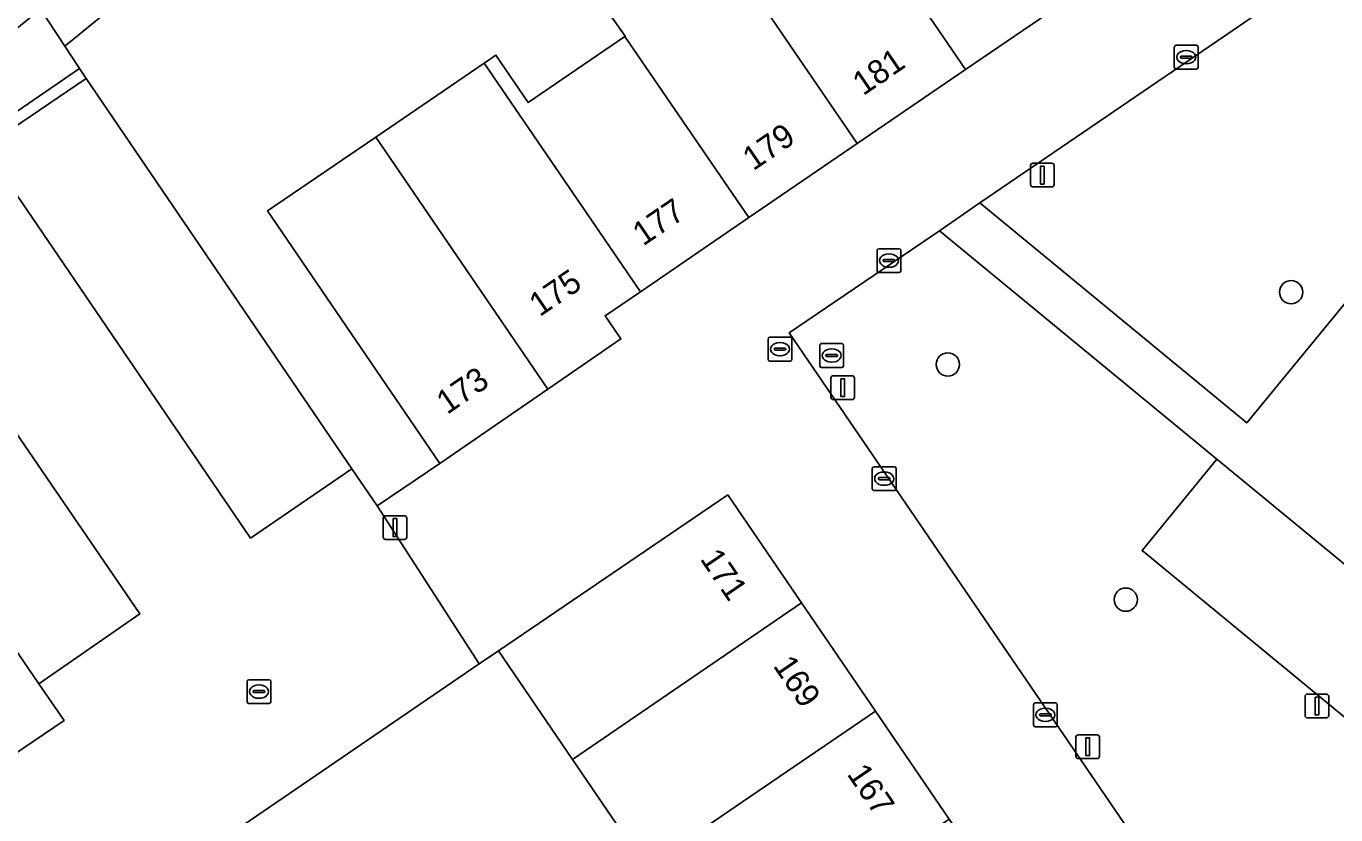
# Model space of a CAD drawing. Extents: x 155275 to 156265, y 382654 to 383635.
# Drawn here: x 155547.9 to 155602.9, y 383064.4 to 383097.5 of the extents above; entities that cross this region are included whole.
import ezdxf

# ---------------------------------------------------------------- set-up
doc = ezdxf.new("R2010")
doc.units = 0
for name, color, linetype in [('IMGEO_Boom', 7, 'Continuous'), ('IMGEO_Erf', 7, 'Continuous'), ('IMGEO_Groenvoorziening', 7, 'Continuous'), ('IMGEO_Kolk', 7, 'Continuous'), ('IMGEO_Lichtmast', 7, 'Continuous'), ('IMGEO_Pand', 7, 'Continuous'), ('IMGEO_Pand_nummerreeks', 7, 'Continuous'), ('IMGEO_Parkeervlak_open', 7, 'Continuous'), ('IMGEO_Rijbaan_lokaal_halfverhard', 7, 'Continuous'), ('IMGEO_Rioolput', 7, 'Continuous'), ('IMGEO_Voetpad_open', 7, 'Continuous')]:
    doc.layers.add(name, color=color, linetype=linetype)

msp = doc.modelspace()

# ---------------------------------------------------------------- linework, layer by layer
at = {"layer": 'IMGEO_Boom'}
for centre in [(155601.013, 383086.363), (155586.585, 383083.325), (155594.064, 383073.439)]:
    msp.add_circle(centre, 0.489, dxfattribs=at)
at = {"layer": 'IMGEO_Erf'}
for points in [[(155519.947, 383104.719), (155533.096, 383085.724), (155535.7, 383087.843), (155548.446, 383098.264), (155549.474, 383096.699), (155554.011, 383100.411)], [(155554.011, 383100.411), (155549.474, 383096.699), (155550.091, 383095.76), (155550.369, 383095.351), (155561.538, 383078.94), (155562.596, 383077.386), (155565.233, 383079.165), (155557.986, 383089.78), (155562.54, 383092.885), (155567.099, 383095.993), (155567.592, 383096.329), (155568.947, 383094.331), (155573.006, 383097.106), (155573.025, 383097.119), (155571.633, 383099.117)], [(155573.905, 383062.173), (155570.808, 383066.722), (155567.698, 383071.288), (155566.893, 383070.738), (155555.066, 383062.661)]]:
    msp.add_lwpolyline(points, dxfattribs=at)
at = {"layer": 'IMGEO_Groenvoorziening'}
for points in [[(155627.457, 383115.333), (155626.648, 383116.53), (155587.934, 383090.116), (155599.152, 383080.871)], [(155597.889, 383079.341), (155586.233, 383088.948), (155579.924, 383084.657), (155609.224, 383041.743), (155623.114, 383058.577), (155621.193, 383060.176), (155618.007, 383056.352), (155594.748, 383075.5)], [(155537.175, 383086.324), (155536.903, 383086.722), (155534.053, 383084.391), (155546.389, 383066.303), (155549.44, 383068.36), (155548.388, 383069.901)]]:
    msp.add_lwpolyline(points, close=True, dxfattribs=at)
at = {"layer": 'IMGEO_Kolk'}
for p, q in [((155596.105, 383095.814), (155596.105, 383096.666)), ((155596.18, 383096.74), (155597.032, 383096.74)), ((155596.593, 383096.52), (155596.618, 383096.52)), ((155597.106, 383096.666), (155597.106, 383095.814)), ((155596.364, 383096.234), (155596.364, 383096.246)), ((155596.802, 383096.197), (155596.404, 383096.197)), ((155596.407, 383096.283), (155596.805, 383096.283)), ((155596.616, 383095.96), (155596.591, 383095.96)), ((155596.848, 383096.246), (155596.848, 383096.234)), ((155597.032, 383095.74), (155596.18, 383095.74)), ((155583.613, 383087.264), (155583.613, 383088.116)), ((155583.688, 383088.19), (155584.54, 383088.19)), ((155583.872, 383087.684), (155583.872, 383087.696)), ((155583.915, 383087.733), (155584.313, 383087.733)), ((155584.101, 383087.97), (155584.126, 383087.97)), ((155584.356, 383087.696), (155584.356, 383087.684)), ((155584.614, 383088.116), (155584.614, 383087.264)), ((155584.54, 383087.19), (155583.688, 383087.19)), ((155584.31, 383087.647), (155583.912, 383087.647)), ((155584.124, 383087.41), (155584.099, 383087.41)), ((155583.411, 383078.098), (155583.411, 383078.95)), ((155583.486, 383079.024), (155584.338, 383079.024)), ((155584.412, 383078.95), (155584.412, 383078.098)), ((155583.67, 383078.518), (155583.67, 383078.53)), ((155584.108, 383078.481), (155583.71, 383078.481)), ((155583.713, 383078.567), (155584.111, 383078.567)), ((155583.899, 383078.804), (155583.924, 383078.804)), ((155584.154, 383078.53), (155584.154, 383078.518)), ((155584.338, 383078.024), (155583.486, 383078.024)), ((155583.922, 383078.244), (155583.897, 383078.244)), ((155590.186, 383068.172), (155590.186, 383069.024)), ((155590.261, 383069.098), (155591.113, 383069.098)), ((155591.187, 383069.024), (155591.187, 383068.172)), ((155590.445, 383068.592), (155590.445, 383068.604)), ((155590.883, 383068.555), (155590.485, 383068.555)), ((155590.488, 383068.641), (155590.886, 383068.641)), ((155590.674, 383068.878), (155590.699, 383068.878)), ((155590.929, 383068.604), (155590.929, 383068.592)), ((155591.113, 383068.098), (155590.261, 383068.098)), ((155590.697, 383068.318), (155590.672, 383068.318))]:
    msp.add_line(p, q, dxfattribs=at)
for points in [[(155596.105, 383095.814), (155596.105, 383096.666)], [(155596.18, 383096.74), (155597.032, 383096.74)], [(155597.106, 383096.666), (155597.106, 383095.814)], [(155597.032, 383095.74), (155596.18, 383095.74)], [(155583.613, 383087.264), (155583.613, 383088.116)], [(155583.688, 383088.19), (155584.54, 383088.19)], [(155584.614, 383088.116), (155584.614, 383087.264)], [(155584.54, 383087.19), (155583.688, 383087.19)], [(155583.411, 383078.098), (155583.411, 383078.95)], [(155583.486, 383079.024), (155584.338, 383079.024)], [(155584.412, 383078.95), (155584.412, 383078.098)], [(155584.338, 383078.024), (155583.486, 383078.024)], [(155590.186, 383068.172), (155590.186, 383069.024)], [(155590.261, 383069.098), (155591.113, 383069.098)], [(155591.187, 383069.024), (155591.187, 383068.172)], [(155591.113, 383068.098), (155590.261, 383068.098)]]:
    msp.add_lwpolyline(points, dxfattribs=at)
for centre, radius, start, end in [((155596.182, 383096.664), 0.0765, 91.552, 178.448), ((155596.182, 383096.664), 0.0765, 91.552, 178.448), ((155597.03, 383096.664), 0.0765, 1.552, 88.448), ((155597.03, 383096.664), 0.0765, 1.552, 88.448), ((155596.404, 383096.243), 0.0403, 85.8775, 175.7526), ((155596.401, 383096.233), 0.0366, 178.938, 274.7102), ((155596.805, 383096.24), 0.043, 264.8664, 352.4533), ((155596.809, 383096.245), 0.0386, 1.7309, 96.639), ((155596.182, 383095.816), 0.0765, 181.552, 268.448), ((155596.182, 383095.816), 0.0765, 181.552, 268.448), ((155597.03, 383095.816), 0.0765, 271.552, 358.448), ((155597.03, 383095.816), 0.0765, 271.552, 358.448), ((155583.69, 383088.114), 0.0765, 91.552, 178.448), ((155583.69, 383088.114), 0.0765, 91.552, 178.448), ((155583.912, 383087.693), 0.0403, 85.8775, 175.7526), ((155584.317, 383087.695), 0.0386, 1.7309, 96.639), ((155584.538, 383088.114), 0.0765, 1.552, 88.448), ((155584.538, 383088.114), 0.0765, 1.552, 88.448), ((155583.69, 383087.266), 0.0765, 181.552, 268.448), ((155583.69, 383087.266), 0.0765, 181.552, 268.448), ((155583.909, 383087.683), 0.0366, 178.938, 274.7102), ((155584.313, 383087.69), 0.043, 264.8664, 352.4533), ((155584.538, 383087.266), 0.0765, 271.552, 358.448), ((155584.538, 383087.266), 0.0765, 271.552, 358.448), ((155583.488, 383078.948), 0.0765, 91.552, 178.448), ((155583.488, 383078.948), 0.0765, 91.552, 178.448), ((155584.336, 383078.948), 0.0765, 1.552, 88.448), ((155584.336, 383078.948), 0.0765, 1.552, 88.448), ((155583.71, 383078.527), 0.0403, 85.8775, 175.7526), ((155583.707, 383078.517), 0.0366, 178.938, 274.7102), ((155584.111, 383078.524), 0.043, 264.8664, 352.4533), ((155584.115, 383078.529), 0.0386, 1.7309, 96.639), ((155583.488, 383078.1), 0.0765, 181.552, 268.448), ((155583.488, 383078.1), 0.0765, 181.552, 268.448), ((155584.336, 383078.1), 0.0765, 271.552, 358.448), ((155584.336, 383078.1), 0.0765, 271.552, 358.448), ((155590.263, 383069.022), 0.0765, 91.552, 178.448), ((155590.263, 383069.022), 0.0765, 91.552, 178.448), ((155591.111, 383069.022), 0.0765, 1.552, 88.448), ((155591.111, 383069.022), 0.0765, 1.552, 88.448), ((155590.485, 383068.601), 0.0403, 85.8775, 175.7526), ((155590.482, 383068.591), 0.0366, 178.938, 274.7102), ((155590.886, 383068.598), 0.043, 264.8664, 352.4533), ((155590.89, 383068.603), 0.0386, 1.7309, 96.639), ((155590.263, 383068.174), 0.0765, 181.552, 268.448), ((155590.263, 383068.174), 0.0765, 181.552, 268.448), ((155591.111, 383068.174), 0.0765, 271.552, 358.448), ((155591.111, 383068.174), 0.0765, 271.552, 358.448)]:
    msp.add_arc(centre, radius, start, end, dxfattribs=at)
for centre, major_axis, ratio, start_param, end_param in [((155596.592, 383096.24), (-0.387, 0.002), 0.722429, 4.712389, 7.853982), ((155596.617, 383096.24), (-0.39, 0.002), 0.717154, 1.570796, 4.712389), ((155584.1, 383087.69), (-0.387, 0.002), 0.722429, 4.712389, 7.853982), ((155584.125, 383087.69), (-0.39, 0.002), 0.717154, 1.570796, 4.712389), ((155583.898, 383078.524), (-0.387, 0.002), 0.722429, 4.712389, 7.853982), ((155583.923, 383078.524), (-0.39, 0.002), 0.717154, 1.570796, 4.712389), ((155590.673, 383068.598), (-0.387, 0.002), 0.722429, 4.712389, 7.853982), ((155590.698, 383068.598), (-0.39, 0.002), 0.717154, 1.570796, 4.712389)]:
    msp.add_ellipse(centre, major_axis=major_axis, ratio=ratio, start_param=start_param, end_param=end_param, dxfattribs=at)
at = {"layer": 'IMGEO_Lichtmast'}
for p, q in [((155590.064, 383090.885), (155590.064, 383091.685)), ((155590.064, 383091.685), (155590.064, 383090.885)), ((155590.164, 383091.785), (155590.954, 383091.785)), ((155590.954, 383091.785), (155590.164, 383091.785)), ((155591.054, 383091.685), (155591.054, 383090.885)), ((155591.054, 383090.885), (155591.054, 383091.685)), ((155590.954, 383090.785), (155590.164, 383090.785)), ((155590.164, 383090.785), (155590.954, 383090.785)), ((155581.671, 383081.948), (155581.671, 383082.748)), ((155581.671, 383082.748), (155581.671, 383081.948)), ((155581.771, 383082.848), (155582.561, 383082.848)), ((155582.561, 383082.848), (155581.771, 383082.848)), ((155582.661, 383082.748), (155582.661, 383081.948)), ((155582.661, 383081.948), (155582.661, 383082.748)), ((155582.561, 383081.848), (155581.771, 383081.848)), ((155581.771, 383081.848), (155582.561, 383081.848)), ((155562.853, 383076.068), (155562.853, 383076.868)), ((155562.853, 383076.868), (155562.853, 383076.068)), ((155562.953, 383076.968), (155563.743, 383076.968)), ((155563.743, 383076.968), (155562.953, 383076.968)), ((155563.843, 383076.868), (155563.843, 383076.068)), ((155563.843, 383076.068), (155563.843, 383076.868)), ((155563.743, 383075.968), (155562.953, 383075.968)), ((155562.953, 383075.968), (155563.743, 383075.968)), ((155601.603, 383068.569), (155601.603, 383069.369)), ((155601.603, 383069.369), (155601.603, 383068.569)), ((155601.703, 383069.469), (155602.493, 383069.469)), ((155602.493, 383069.469), (155601.703, 383069.469)), ((155602.593, 383069.369), (155602.593, 383068.569)), ((155602.593, 383068.569), (155602.593, 383069.369)), ((155602.493, 383068.469), (155601.703, 383068.469)), ((155601.703, 383068.469), (155602.493, 383068.469)), ((155591.971, 383066.856), (155591.971, 383067.656)), ((155591.971, 383067.656), (155591.971, 383066.856)), ((155592.071, 383067.756), (155592.861, 383067.756)), ((155592.861, 383067.756), (155592.071, 383067.756)), ((155592.961, 383067.656), (155592.961, 383066.856)), ((155592.961, 383066.856), (155592.961, 383067.656)), ((155592.861, 383066.756), (155592.071, 383066.756)), ((155592.071, 383066.756), (155592.861, 383066.756))]:
    msp.add_line(p, q, dxfattribs=at)
for points in [[(155590.484, 383091.66), (155590.634, 383091.66), (155590.634, 383090.91), (155590.484, 383090.91), (155590.484, 383091.66)], [(155582.091, 383082.723), (155582.241, 383082.723), (155582.241, 383081.973), (155582.091, 383081.973), (155582.091, 383082.723)], [(155563.273, 383076.843), (155563.423, 383076.843), (155563.423, 383076.093), (155563.273, 383076.093), (155563.273, 383076.843)], [(155602.023, 383069.344), (155602.173, 383069.344), (155602.173, 383068.594), (155602.023, 383068.594), (155602.023, 383069.344)], [(155592.391, 383067.631), (155592.541, 383067.631), (155592.541, 383066.881), (155592.391, 383066.881), (155592.391, 383067.631)]]:
    msp.add_lwpolyline(points, dxfattribs=at)
for centre, start, end in [((155590.164, 383091.685), 90, 180), ((155590.164, 383091.685), 90, 180), ((155590.954, 383091.685), 0, 90), ((155590.954, 383091.685), 360, 90), ((155590.164, 383090.885), 180, 270), ((155590.164, 383090.885), 180, 270), ((155590.954, 383090.885), 270, 0), ((155590.954, 383090.885), 270, 0), ((155581.771, 383082.748), 90, 180), ((155581.771, 383082.748), 90, 180), ((155582.561, 383082.748), 0, 90), ((155582.561, 383082.748), 360, 90), ((155581.771, 383081.948), 180, 270), ((155581.771, 383081.948), 180, 270), ((155582.561, 383081.948), 270, 0), ((155582.561, 383081.948), 270, 0), ((155562.953, 383076.868), 90, 180), ((155562.953, 383076.868), 90, 180), ((155563.743, 383076.868), 0, 90), ((155563.743, 383076.868), 360, 90), ((155562.953, 383076.068), 180, 270), ((155562.953, 383076.068), 180, 270), ((155563.743, 383076.068), 270, 0), ((155563.743, 383076.068), 270, 0), ((155601.703, 383069.369), 90, 180), ((155601.703, 383069.369), 90, 180), ((155602.493, 383069.369), 0, 90), ((155602.493, 383069.369), 360, 90), ((155601.703, 383068.569), 180, 270), ((155601.703, 383068.569), 180, 270), ((155602.493, 383068.569), 270, 0), ((155602.493, 383068.569), 270, 0), ((155592.071, 383067.656), 90, 180), ((155592.071, 383067.656), 90, 180), ((155592.861, 383067.656), 0, 90), ((155592.861, 383067.656), 360, 90), ((155592.071, 383066.856), 180, 270), ((155592.071, 383066.856), 180, 270), ((155592.861, 383066.856), 270, 0), ((155592.861, 383066.856), 270, 0)]:
    msp.add_arc(centre, 0.1, start, end, dxfattribs=at)
at = {"layer": 'IMGEO_Pand'}
for points in [[(155585.312, 383108.459), (155580.755, 383105.347), (155587.333, 383095.724), (155591.888, 383098.837)], [(155580.755, 383105.347), (155576.199, 383102.235), (155582.778, 383092.61), (155587.333, 383095.724)], [(155576.199, 383102.235), (155574.285, 383105.036), (155569.909, 383102.048), (155571.822, 383099.246), (155571.633, 383099.117), (155573.025, 383097.119), (155573.006, 383097.106), (155578.222, 383089.497), (155582.778, 383092.61)], [(155573.006, 383097.106), (155568.947, 383094.331), (155567.592, 383096.329), (155567.099, 383095.993), (155573.667, 383086.383), (155578.222, 383089.497)], [(155567.099, 383095.993), (155562.54, 383092.885), (155569.781, 383082.29), (155572.847, 383084.397), (155572.183, 383085.369), (155573.667, 383086.383)], [(155562.54, 383092.885), (155557.986, 383089.78), (155565.233, 383079.165), (155569.781, 383082.29)], [(155580.438, 383073.298), (155577.334, 383077.843), (155567.698, 383071.288), (155570.808, 383066.722)], [(155583.541, 383068.754), (155580.438, 383073.298), (155570.808, 383066.722), (155573.905, 383062.173)], [(155586.645, 383064.209), (155583.541, 383068.754), (155573.905, 383062.173), (155574.025, 383061.997), (155577.011, 383057.63)]]:
    msp.add_lwpolyline(points, close=True, dxfattribs=at)
at = {"layer": 'IMGEO_Parkeervlak_open'}
for points in [[(155550.369, 383095.351), (155546.09, 383092.448), (155557.278, 383076.027), (155561.538, 383078.94)], [(155541.409, 383089.234), (155537.175, 383086.324), (155548.388, 383069.901), (155552.629, 383072.836)], [(155597.889, 383079.341), (155594.748, 383075.5), (155618.007, 383056.352), (155621.193, 383060.176)]]:
    msp.add_lwpolyline(points, close=True, dxfattribs=at)
at = {"layer": 'IMGEO_Rijbaan_lokaal_halfverhard'}
msp.add_lwpolyline([(155562.596, 383077.386), (155561.538, 383078.94), (155557.278, 383076.027), (155546.09, 383092.448), (155541.409, 383089.234), (155552.629, 383072.836), (155548.388, 383069.901), (155549.44, 383068.36), (155546.389, 383066.303), (155544.457, 383065.142), (155545.152, 383064.126), (155545.908, 383063.02), (155546.602, 383062.006), (155547.359, 383060.899), (155549, 383058.499), (155550.849, 383059.781), (155555.066, 383062.661), (155566.893, 383070.738)], close=True, dxfattribs=at)
at = {"layer": 'IMGEO_Rioolput'}
for p, q in [((155579.032, 383083.541), (155579.032, 383084.393)), ((155579.107, 383084.467), (155579.959, 383084.467)), ((155580.033, 383084.393), (155580.033, 383083.541)), ((155579.291, 383083.961), (155579.291, 383083.973)), ((155579.729, 383083.924), (155579.331, 383083.924)), ((155579.334, 383084.01), (155579.732, 383084.01)), ((155579.52, 383084.247), (155579.545, 383084.247)), ((155579.775, 383083.973), (155579.775, 383083.961)), ((155581.204, 383083.273), (155581.204, 383084.125)), ((155581.279, 383084.199), (155582.131, 383084.199)), ((155581.692, 383083.979), (155581.717, 383083.979)), ((155582.205, 383084.125), (155582.205, 383083.273)), ((155579.959, 383083.467), (155579.107, 383083.467)), ((155579.543, 383083.687), (155579.518, 383083.687)), ((155581.463, 383083.693), (155581.463, 383083.705)), ((155581.901, 383083.656), (155581.503, 383083.656)), ((155581.506, 383083.742), (155581.904, 383083.742)), ((155581.715, 383083.419), (155581.69, 383083.419)), ((155581.947, 383083.705), (155581.947, 383083.693)), ((155582.131, 383083.199), (155581.279, 383083.199)), ((155557.134, 383069.147), (155557.134, 383069.999)), ((155557.209, 383070.073), (155558.061, 383070.073)), ((155557.393, 383069.567), (155557.393, 383069.579)), ((155557.831, 383069.53), (155557.433, 383069.53)), ((155557.436, 383069.616), (155557.834, 383069.616)), ((155557.622, 383069.853), (155557.647, 383069.853)), ((155557.877, 383069.579), (155557.877, 383069.567)), ((155558.135, 383069.999), (155558.135, 383069.147)), ((155558.061, 383069.073), (155557.209, 383069.073)), ((155557.645, 383069.293), (155557.62, 383069.293))]:
    msp.add_line(p, q, dxfattribs=at)
for points in [[(155579.032, 383083.541), (155579.032, 383084.393)], [(155579.107, 383084.467), (155579.959, 383084.467)], [(155580.033, 383084.393), (155580.033, 383083.541)], [(155581.204, 383083.273), (155581.204, 383084.125)], [(155581.279, 383084.199), (155582.131, 383084.199)], [(155582.205, 383084.125), (155582.205, 383083.273)], [(155579.959, 383083.467), (155579.107, 383083.467)], [(155582.131, 383083.199), (155581.279, 383083.199)], [(155557.134, 383069.147), (155557.134, 383069.999)], [(155557.209, 383070.073), (155558.061, 383070.073)], [(155558.135, 383069.999), (155558.135, 383069.147)], [(155558.061, 383069.073), (155557.209, 383069.073)]]:
    msp.add_lwpolyline(points, dxfattribs=at)
for centre, radius, start, end in [((155579.109, 383084.391), 0.0765, 91.552, 178.448), ((155579.109, 383084.391), 0.0765, 91.552, 178.448), ((155579.957, 383084.391), 0.0765, 1.552, 88.448), ((155579.957, 383084.391), 0.0765, 1.552, 88.448), ((155579.331, 383083.97), 0.0403, 85.8775, 175.7526), ((155579.328, 383083.96), 0.0366, 178.938, 274.7102), ((155579.732, 383083.967), 0.043, 264.8664, 352.4533), ((155579.736, 383083.972), 0.0386, 1.7309, 96.639), ((155581.281, 383084.123), 0.0765, 91.552, 178.448), ((155581.281, 383084.123), 0.0765, 91.552, 178.448), ((155582.129, 383084.123), 0.0765, 1.552, 88.448), ((155582.129, 383084.123), 0.0765, 1.552, 88.448), ((155579.109, 383083.543), 0.0765, 181.552, 268.448), ((155579.109, 383083.543), 0.0765, 181.552, 268.448), ((155579.957, 383083.543), 0.0765, 271.552, 358.448), ((155579.957, 383083.543), 0.0765, 271.552, 358.448), ((155581.503, 383083.702), 0.0403, 85.8775, 175.7526), ((155581.5, 383083.692), 0.0366, 178.938, 274.7102), ((155581.904, 383083.699), 0.043, 264.8664, 352.4533), ((155581.908, 383083.704), 0.0386, 1.7309, 96.639), ((155581.281, 383083.275), 0.0765, 181.552, 268.448), ((155581.281, 383083.275), 0.0765, 181.552, 268.448), ((155582.129, 383083.275), 0.0765, 271.552, 358.448), ((155582.129, 383083.275), 0.0765, 271.552, 358.448), ((155557.211, 383069.997), 0.0765, 91.552, 178.448), ((155557.211, 383069.997), 0.0765, 91.552, 178.448), ((155557.433, 383069.576), 0.0403, 85.8775, 175.7526), ((155557.43, 383069.566), 0.0366, 178.938, 274.7102), ((155557.834, 383069.573), 0.043, 264.8664, 352.4533), ((155557.838, 383069.578), 0.0386, 1.7309, 96.639), ((155558.059, 383069.997), 0.0765, 1.552, 88.448), ((155558.059, 383069.997), 0.0765, 1.552, 88.448), ((155557.211, 383069.149), 0.0765, 181.552, 268.448), ((155557.211, 383069.149), 0.0765, 181.552, 268.448), ((155558.059, 383069.149), 0.0765, 271.552, 358.448), ((155558.059, 383069.149), 0.0765, 271.552, 358.448)]:
    msp.add_arc(centre, radius, start, end, dxfattribs=at)
for centre, major_axis, ratio, start_param, end_param in [((155579.519, 383083.967), (-0.387, 0.002), 0.722429, 4.712389, 7.853982), ((155579.544, 383083.967), (-0.39, 0.002), 0.717154, 1.570796, 4.712389), ((155581.691, 383083.699), (-0.387, 0.002), 0.722429, 4.712389, 7.853982), ((155581.716, 383083.699), (-0.39, 0.002), 0.717154, 1.570796, 4.712389), ((155557.621, 383069.573), (-0.387, 0.002), 0.722429, 4.712389, 7.853982), ((155557.646, 383069.573), (-0.39, 0.002), 0.717154, 1.570796, 4.712389)]:
    msp.add_ellipse(centre, major_axis=major_axis, ratio=ratio, start_param=start_param, end_param=end_param, dxfattribs=at)
at = {"layer": 'IMGEO_Voetpad_open'}
for points in [[(155481.726, 383160.46), (155480.355, 383162.479), (155478.425, 383165.321), (155476.977, 383167.454), (155474.787, 383166.602), (155477.826, 383162.127), (155480.034, 383158.875), (155521.541, 383098.327), (155531.269, 383084.388), (155531.326, 383084.304), (155543.381, 383066.686), (155544.457, 383065.142), (155546.389, 383066.303), (155534.053, 383084.391), (155536.903, 383086.722), (155550.091, 383095.76), (155549.474, 383096.699), (155548.446, 383098.264), (155535.7, 383087.843), (155533.096, 383085.724), (155519.947, 383104.719), (155502.376, 383130.281)], [(155614.296, 383089.82), (155616.197, 383088.258), (155632.944, 383074.465), (155634.878, 383072.896), (155638.675, 383077.49), (155636.678, 383079.135), (155615.678, 383096.443), (155618.803, 383100.253), (155618.147, 383100.817), (155628.64, 383113.6), (155627.457, 383115.333), (155599.152, 383080.871), (155587.934, 383090.116), (155586.233, 383088.948), (155597.889, 383079.341), (155621.193, 383060.176), (155623.114, 383058.577), (155626.96, 383063.247), (155625.049, 383064.801), (155608.253, 383078.587), (155606.358, 383080.183)], [(155550.369, 383095.351), (155550.091, 383095.76), (155536.903, 383086.722), (155537.175, 383086.324), (155541.409, 383089.234), (155546.09, 383092.448)]]:
    msp.add_lwpolyline(points, close=True, dxfattribs=at)
for points in [[(155609.224, 383041.743), (155579.924, 383084.657), (155586.233, 383088.948), (155587.934, 383090.116), (155626.648, 383116.53)], [(155591.888, 383098.837), (155587.333, 383095.724), (155582.778, 383092.61), (155578.222, 383089.497), (155573.667, 383086.383), (155572.183, 383085.369), (155572.847, 383084.397), (155569.781, 383082.29), (155565.233, 383079.165), (155562.596, 383077.386), (155566.893, 383070.738), (155567.698, 383071.288), (155577.334, 383077.843), (155580.438, 383073.298), (155583.541, 383068.754), (155586.645, 383064.209), (155589.749, 383059.665), (155592.852, 383055.12), (155595.956, 383050.576), (155599.06, 383046.031), (155602.163, 383041.487), (155605.267, 383036.942)]]:
    msp.add_lwpolyline(points, dxfattribs=at)

# ---------------------------------------------------------------- texts
at = {"layer": 'IMGEO_Pand_nummerreeks'}
for s, rotation, p in [('181', 34.3545, (155583.027, 383094.598)), ('179', 34.3545, (155578.408, 383091.441)), ('177', 34.3545, (155573.782, 383088.279)), ('175', 34.3545, (155569.435, 383085.308)), ('173', 34.4978, (155565.542, 383081.198)), ('171', 304.3314, (155576.145, 383075.151)), ('169', 304.3314, (155579.215, 383070.656)), ('167', 304.3314, (155582.322, 383066.106))]:
    msp.add_text(s, height=1, rotation=rotation, dxfattribs=at).set_placement(p)

doc.saveas('drawing.dxf')
